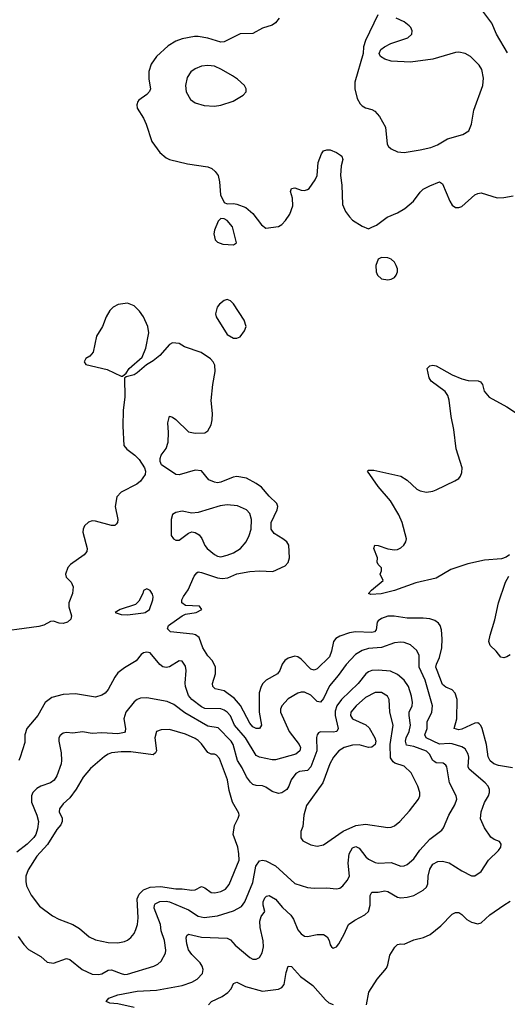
# Model space of a CAD drawing. Header units: inches. Extents: x 1834610 to 2027685, y 642842 to 774116.
# Tile 524 of 632: x 1976039 to 1979073, y 720913 to 727040. Entities that reach past the tile are written whole.
import ezdxf

# ---------------------------------------------------------------- set-up
doc = ezdxf.new("R2010")
doc.units = ezdxf.units.IN
doc.header["$MEASUREMENT"] = 0
doc.layers.add('B9772', color=7, linetype='Continuous')

msp = doc.modelspace()

# ---------------------------------------------------------------- linework, layer by layer
at = {"layer": 'B9772', "color": 5}
for points, elevation in [([(1978266, 727070), (1978191, 726910), (1978178, 726870), (1978176, 726830), (1978124.9, 726650), (1978124.9, 726610), (1978138.7, 726550), (1978156.9, 726516.9), (1978170, 726503.1), (1978190, 726490.3), (1978230, 726480.3), (1978248, 726470), (1978277.7, 726437.7), (1978314.7, 726370), (1978325.5, 726265.5), (1978334, 726250), (1978350, 726235.3), (1978390, 726216.5), (1978430, 726213.1), (1978530, 726228.8), (1978596.4, 726243.6), (1978638.4, 726261.6), (1978701.1, 726299), (1978795.6, 726324.4), (1978832.6, 726347.4), (1978849.7, 726390.3), (1978863.3, 726476.7), (1978919.7, 726630), (1978923.9, 726676.1), (1978914.7, 726730), (1978897.4, 726757.4), (1978844.5, 726810), (1978810, 726828.2), (1978770, 726837.4), (1978750, 726835.4), (1978610, 726794.8), (1978470, 726775.1), (1978350, 726782), (1978310, 726793.2), (1978284, 726810), (1978275.3, 726830), (1978286.6, 726853.4), (1978308.7, 726870), (1978347.7, 726892.3), (1978452.9, 726927.1), (1978479.3, 726950), (1978480.9, 726970), (1978472.7, 726990), (1978462, 727002), (1978430, 727026), (1978382, 727050)], 440), ([(1979073.8, 726833.8), (1979005.4, 726950), (1978976.9, 727016.9), (1978907, 727110)], 420), ([(1977652.9, 727050), (1977630, 727019.6), (1977610, 727004.7), (1977550, 726986.6), (1977490, 726954.3), (1977410, 726951.1), (1977310, 726901.1), (1977290, 726900.2), (1977210, 726924.6), (1977150, 726935.2), (1977125.6, 726934.4), (1977050, 726919.5), (1977010, 726904.9), (1976963.4, 726876.6), (1976890.1, 726809.9), (1976857.1, 726762.9), (1976842.7, 726717.3), (1976841.8, 726670), (1976852.4, 726610), (1976847.1, 726592.9), (1976830, 726573), (1976780.3, 726539.7), (1976773, 726530), (1976768.4, 726510), (1976770.4, 726490), (1976810, 726426), (1976826.7, 726390), (1976861.6, 726281.6), (1976910, 726213), (1976950, 726180.5), (1976970, 726170.4), (1977082, 726142), (1977210, 726124), (1977234.2, 726114.2), (1977255.3, 726095.3), (1977272.7, 726070), (1977282, 726030), (1977288.5, 725950), (1977310, 725901), (1977330, 725894), (1977370, 725896.4), (1977390, 725892.2), (1977446, 725870), (1977490, 725834), (1977542.8, 725762.8), (1977570, 725742.8), (1977650, 725753.4), (1977670, 725764.9), (1977691.8, 725790), (1977719.6, 725830), (1977738.3, 725881.7), (1977736.4, 725930), (1977723.5, 725970), (1977729.7, 725990), (1977750, 725992.6), (1977790, 725978.9), (1977810, 725977), (1977830, 725982.4), (1977839.5, 725990), (1977876.9, 726043.1), (1977889.1, 726070.9), (1977896.7, 726150), (1977916.2, 726203.8), (1977930, 726222.7), (1977950, 726230.2), (1977970.2, 726230.2), (1978010, 726212.6), (1978035.6, 726195.6), (1978042.4, 726190), (1978048.8, 726170), (1978038.3, 726130), (1978035.5, 726070), (1978043.2, 726010), (1978047.5, 725890), (1978066.5, 725846.5), (1978090, 725812.4), (1978110, 725792.4), (1978170, 725754), (1978210, 725738), (1978230, 725748.2), (1978259.1, 725760.9), (1978326, 725810), (1978390, 725837.4), (1978435.9, 725864.1), (1978489.6, 725910), (1978530, 725965.5), (1978550, 725984.4), (1978590, 726006.7), (1978650, 726030.4), (1978670, 726018.8), (1978714.6, 725910), (1978730, 725884.4), (1978750, 725870.4), (1978770, 725870.3), (1978790, 725877.6), (1978870, 725950.3), (1978890, 725958.5), (1978910, 725961.3), (1979010, 725931.6), (1979050, 725932.9), (1979110, 725944.2)], 420), ([(1979104, 722384), (1979018.7, 722398.7), (1978988.3, 722410), (1978966.9, 722426.9), (1978953.4, 722453.4), (1978942.9, 722530), (1978915.9, 722630), (1978908.6, 722648.6), (1978898.1, 722658.1), (1978890, 722663.5), (1978870, 722662.5), (1978790, 722623.8), (1978770, 722621.3), (1978741.6, 722630), (1978759.1, 722690), (1978761, 722810), (1978748.6, 722848.6), (1978730, 722869.8), (1978690, 722885.7), (1978670, 722902.3), (1978635.2, 722990), (1978628.7, 723010), (1978631.2, 723030), (1978651.4, 723070), (1978665.6, 723130), (1978667.2, 723187.2), (1978662.6, 723242.6), (1978655.1, 723270), (1978644.1, 723284.1), (1978620.8, 723300.8), (1978590.8, 723310.8), (1978550, 723316.2), (1978450, 723315.3), (1978368.8, 723328.8), (1978330, 723328.8), (1978290, 723314), (1978270, 723298.8), (1978263.1, 723290), (1978256.7, 723243.3), (1978246.4, 723230), (1978230, 723226.4), (1978129, 723231), (1978090, 723223.9), (1978030, 723204.1), (1978006, 723190), (1977990.2, 723170), (1977979.3, 723110), (1977965.6, 723074.4), (1977890, 723000.5), (1977870, 722992), (1977850, 722998.2), (1977790, 723061.1), (1977770, 723075.4), (1977750, 723079.1), (1977710, 723067.3), (1977688.2, 723051.8), (1977671.4, 723030), (1977657.6, 722990), (1977642.7, 722970), (1977572.4, 722930), (1977551.1, 722908.9), (1977540.4, 722890), (1977529.1, 722850), (1977529.6, 722730), (1977543.1, 722650), (1977530.7, 722630), (1977510, 722628.7), (1977490, 722639.8), (1977470, 722662.7), (1977411.8, 722771.8), (1977375.9, 722815.9), (1977310, 722864.1), (1977255, 722875.1), (1977239.7, 722890), (1977238.4, 722910), (1977257.7, 722970), (1977257.1, 723010), (1977238.8, 723050), (1977210, 723081.8), (1977177.3, 723130), (1977156.1, 723196.1), (1977132, 723212), (1977115.8, 723215.8), (1976978, 723230), (1976959, 723250), (1976964, 723270), (1977049.2, 723330), (1977070, 723340.4), (1977137.2, 723350), (1977171.3, 723370), (1977158, 723390), (1977070, 723394.7), (1977048, 723410), (1977047.6, 723430), (1977057.4, 723450), (1977087.8, 723492.2), (1977123.5, 723576.5), (1977141.6, 723598.4), (1977150, 723602.8), (1977170, 723599.8), (1977270, 723565.8), (1977298, 723562), (1977333, 723567), (1977390, 723592.3), (1977470, 723606.1), (1977530, 723610.2), (1977613.7, 723606.3), (1977690, 723640.4), (1977710, 723662), (1977717.7, 723690), (1977714.2, 723770), (1977701.6, 723790), (1977676.9, 723810), (1977621.9, 723841.9), (1977602.9, 723870), (1977603.4, 723910), (1977640.7, 723990), (1977645.6, 724010), (1977638.5, 724030), (1977590, 724074.2), (1977543.7, 724130), (1977510, 724154.5), (1977450, 724187.3), (1977390, 724196.7), (1977366.8, 724193.2), (1977290, 724162.2), (1977270, 724158.4), (1977250, 724160.9), (1977216.2, 724176.2), (1977170, 724233.3), (1977130, 724237.4), (1977030, 724206.6), (1977009.3, 724210), (1976921.2, 724270), (1976912.7, 724290), (1976912.7, 724310), (1976919.3, 724330), (1976950, 724371), (1976962.9, 724410), (1976965.6, 724470), (1976960.9, 724530), (1976970, 724572), (1976990, 724566), (1977010, 724550.8), (1977090, 724475.5), (1977130, 724466), (1977190, 724468.9), (1977210, 724482), (1977230, 724518), (1977237, 724550), (1977237.6, 724590), (1977229.7, 724670.3), (1977239.6, 724770), (1977255.1, 724850), (1977252.3, 724890), (1977242.7, 724910), (1977225.2, 724930), (1977167.7, 724967.7), (1977064.5, 725004.5), (1977030, 725024), (1976990, 725029), (1976970, 725019), (1976910.8, 724950), (1976870, 724917.2), (1976827.3, 724892.7), (1976770, 724841.2), (1976750, 724829.2), (1976702, 724818), (1976691.6, 724808.4), (1976693.4, 724690), (1976683.6, 724610), (1976680.3, 724510), (1976687.3, 724390), (1976706.2, 724366.2), (1976756, 724330), (1976782.5, 724302.5), (1976816, 724250), (1976821, 724230), (1976818.8, 724210), (1976790, 724167), (1976767.3, 724150), (1976670, 724100.5), (1976643.1, 724070), (1976633.7, 724010), (1976650.4, 723929.7), (1976647.3, 723910), (1976639.9, 723900.1), (1976630, 723892.7), (1976610, 723892), (1976510, 723919.7), (1976490, 723920.5), (1976466.3, 723913.7), (1976442.4, 723890), (1976434, 723870), (1976432, 723850), (1976458.9, 723750), (1976457, 723730), (1976439.5, 723710), (1976355.5, 723650), (1976337.8, 723630), (1976323.2, 723590), (1976328, 723570), (1976359, 723539), (1976371, 723510), (1976366.9, 723470), (1976345.1, 723410), (1976345.5, 723385.5), (1976360.6, 723330), (1976357.7, 723310), (1976337, 723290), (1976310, 723282), (1976284.4, 723284.4), (1976250, 723296.5), (1976230, 723295), (1976190, 723272.7), (1976157, 723263), (1975850, 723222.9)], 420), ([(1979087.2, 723710), (1979065.5, 723694.5), (1979035.6, 723684.4), (1978930, 723676.1), (1978826.2, 723653.8), (1978721.5, 723618.5), (1978630, 723564.3), (1978504.2, 723535.8), (1978370, 723486.9), (1978287.8, 723467.8), (1978223.1, 723463.1), (1978209.5, 723470), (1978227.3, 723490), (1978301.2, 723550), (1978281.2, 723590), (1978289.2, 723610), (1978289, 723629), (1978269.2, 723650), (1978263.9, 723663.9), (1978264.2, 723690), (1978242.9, 723750), (1978249, 723770), (1978270, 723767.7), (1978330, 723747), (1978370, 723740.3), (1978390, 723743.1), (1978410, 723752.7), (1978429.5, 723770), (1978440.7, 723790), (1978445.1, 723810), (1978418.9, 723910), (1978397.9, 723957.9), (1978344.9, 724044.9), (1978270, 724135.8), (1978202, 724230), (1978210, 724236.4), (1978242.6, 724237.4), (1978410, 724199.3), (1978450, 724174.4), (1978510, 724118), (1978530, 724107.2), (1978570, 724099.5), (1978610, 724105.7), (1978630, 724113.7), (1978745.2, 724170), (1978770, 724184.9), (1978781.6, 724198.4), (1978790, 724222), (1978791.1, 724250), (1978754.4, 724370), (1978740.2, 724490), (1978722.5, 724570), (1978711.7, 724671.7), (1978701.9, 724701.9), (1978685.8, 724725.8), (1978599.4, 724790), (1978585.6, 724810), (1978574.5, 724870), (1978590, 724886.5), (1978608.7, 724890), (1978630, 724884.9), (1978730.1, 724830.1), (1978790, 724804.6), (1978830, 724794.8), (1978892.3, 724792.3), (1978906.4, 724786.4), (1978917.4, 724770), (1978928.4, 724728.4), (1978959.5, 724690), (1979070.4, 724630), (1979154.9, 724574.9)], 380), ([(1979090, 723087.6), (1979070, 723074), (1979050, 723069.5), (1979032.3, 723072.3), (1979002.9, 723110), (1978965.6, 723145.6), (1978957.7, 723170), (1978965.7, 723210), (1978995.3, 723304.7), (1979017, 723410), (1979060.4, 723539.6), (1979082.4, 723577.6)], 380), ([(1976750, 720891.9), (1976650, 720915.8), (1976600.6, 720920.6), (1976576, 720930), (1976592.7, 720950), (1976650, 720970.9), (1976770, 720995.4), (1976890, 721000.2), (1977050, 721029.4), (1977109.9, 721050.2), (1977142, 721070), (1977175.2, 721104.8), (1977181, 721130), (1977174.5, 721150), (1977160.9, 721170), (1977110, 721222.4), (1977090, 721251.6), (1977078.5, 721290), (1977074, 721326), (1977078.7, 721341.3), (1977089.8, 721350.2), (1977170, 721330.9), (1977330, 721325), (1977350, 721314), (1977379.9, 721279.9), (1977470, 721204), (1977490, 721194.3), (1977510, 721193.4), (1977530, 721204.9), (1977547.1, 721232.9), (1977555.4, 721270), (1977552.9, 721307.1), (1977534.7, 721390), (1977532.3, 721430), (1977541.7, 721458.3), (1977563.9, 721490), (1977553, 721530), (1977554.3, 721550), (1977564.3, 721575.7), (1977574.6, 721585.4), (1977590, 721589.2), (1977630, 721566.5), (1977674.9, 721514.9), (1977726.6, 721466.6), (1977742.7, 721442.7), (1977770, 721375.3), (1977790, 721350.3), (1977810, 721337.7), (1977830, 721334), (1977890, 721347.6), (1977930, 721348), (1977952.4, 721332.4), (1977964, 721310), (1977970, 721282), (1977978, 721270), (1977990, 721262.8), (1978010, 721271.3), (1978024, 721290), (1978058.4, 721350), (1978084.5, 721410), (1978123.1, 721436.9), (1978185.6, 721470), (1978209, 721491), (1978219, 721530), (1978220.3, 721590), (1978230, 721610.4), (1978270, 721611.3), (1978310, 721619.7), (1978330, 721614.7), (1978390, 721579.6), (1978410, 721575.2), (1978450, 721579.2), (1978490, 721590.2), (1978550, 721623.2), (1978570, 721642), (1978577.6, 721662.4), (1978580.2, 721710), (1978590, 721754), (1978610, 721785.2), (1978639.4, 721800.6), (1978670, 721802.6), (1978710, 721792.1), (1978790, 721742.4), (1978850, 721711.8), (1978870, 721711.8), (1978910, 721739.3), (1978956.3, 721810), (1979018.4, 721870), (1979031.8, 721890), (1979035.1, 721910), (1979024.8, 721924.8), (1978990, 721938), (1978970, 721953.6), (1978929.9, 722009.9), (1978906.6, 722066.6), (1978909.9, 722110.1), (1978930.5, 722169.5), (1978956.1, 722210), (1978962.7, 722230), (1978961, 722250), (1978953, 722270), (1978934.3, 722290), (1978835.8, 722375.8), (1978829.9, 722390), (1978833.2, 722450), (1978830, 722469.2), (1978810, 722502.3), (1978790, 722515), (1978730, 722533.2), (1978710, 722536.1), (1978650, 722530.9), (1978567.8, 722570), (1978560.2, 722590), (1978573.7, 722630), (1978574.1, 722670), (1978602, 722730), (1978607.1, 722770), (1978561, 722930), (1978525.1, 723010), (1978524.2, 723084.2), (1978510, 723114), (1978469.6, 723150), (1978430, 723165), (1978410, 723166.3), (1978370, 723161.1), (1978290, 723133.1), (1978210, 723126.6), (1978170, 723115.2), (1978128.1, 723090), (1978070, 723027.8), (1978021, 722959), (1977965.9, 722894.1), (1977930, 722816.4), (1977910, 722792), (1977890, 722796.8), (1977850, 722836.3), (1977810, 722854.5), (1977790, 722855.3), (1977770, 722849.8), (1977710, 722813.5), (1977669, 722770), (1977662, 722750), (1977662, 722730), (1977715.3, 722610), (1977777.4, 722530), (1977785.2, 722510), (1977782.6, 722490), (1977756.5, 722470), (1977630, 722433.6), (1977610, 722434), (1977530.7, 722450.7), (1977510, 722460.5), (1977443.1, 722570), (1977374.6, 722650), (1977350, 722707.2), (1977330, 722730.5), (1977310, 722743.9), (1977290, 722750.4), (1977190, 722753.9), (1977170, 722764.1), (1977109.2, 722810), (1977090, 722834.2), (1977070.7, 722889.3), (1977068.3, 722911.7), (1977074.4, 722990), (1977070, 723016), (1977050, 723047.6), (1977030, 723049.6), (1976970, 723013.6), (1976950, 723007.8), (1976930, 723013), (1976910, 723026.6), (1976850, 723099.7), (1976830, 723103.5), (1976810, 723098.9), (1976795.5, 723090), (1976763.8, 723050), (1976690, 723007.3), (1976650, 722975.8), (1976630.9, 722949.1), (1976590, 722871.6), (1976570, 722849.6), (1976550, 722836.9), (1976510, 722824), (1976385.5, 722845.5), (1976310, 722840.3), (1976238.8, 722821.2), (1976198.3, 722790), (1976152.6, 722710), (1976082.3, 722630), (1976071.6, 722590), (1976070, 722542), (1976041.7, 722450), (1976033.1, 722430)], 440), ([(1976030, 721334.9), (1976064.5, 721284.5), (1976092.8, 721252.8), (1976170, 721210.4), (1976210, 721174.4), (1976250, 721168.8), (1976330, 721198.7), (1976350, 721192), (1976428.5, 721128.5), (1976490, 721100.6), (1976530, 721097.7), (1976550, 721103.2), (1976590, 721125.2), (1976610, 721127.3), (1976670, 721103.8), (1976690, 721099), (1976710, 721100.5), (1976872.7, 721150), (1976898, 721162), (1976919, 721181), (1976945.1, 721230), (1976948.9, 721250), (1976940.6, 721310), (1976918.5, 721370), (1976914.9, 721410), (1976874.9, 721510), (1976876.8, 721530), (1976882.7, 721537.3), (1976910, 721552.2), (1976950, 721554.4), (1976970, 721550.6), (1977090, 721501.2), (1977150, 721461.6), (1977187.1, 721452.8), (1977270, 721462.5), (1977370, 721494.7), (1977418.3, 721521.7), (1977440.2, 721550), (1977489.9, 721670.1), (1977508.4, 721771.6), (1977530, 721805.6), (1977550, 721810.1), (1977570, 721804.5), (1977630, 721773.9), (1977750, 721664.4), (1977830, 721640.2), (1977870, 721634.7), (1977950, 721638.3), (1978010, 721631.9), (1978030, 721636), (1978050, 721650.2), (1978076.9, 721683.1), (1978089.8, 721710), (1978082.4, 721790), (1978088.4, 721850), (1978110, 721885.7), (1978130, 721895.2), (1978150, 721884.9), (1978192.9, 721830), (1978210, 721814.9), (1978250, 721795), (1978270, 721792), (1978350, 721795.9), (1978410, 721772.6), (1978430, 721773.8), (1978450, 721783.6), (1978490, 721818.5), (1978527.5, 721872.4), (1978590, 721940.2), (1978664.5, 721995.5), (1978674.7, 722010), (1978708.5, 722090), (1978745.8, 722154.2), (1978757.6, 722190), (1978755.3, 722210), (1978712.8, 722290), (1978695.6, 722390), (1978690, 722401.1), (1978672.9, 722412.9), (1978630, 722415.6), (1978621.4, 722421.4), (1978610, 722430.7), (1978589.2, 722470), (1978570, 722488.6), (1978490, 722516), (1978444.9, 722524.9), (1978439.6, 722550), (1978443.3, 722570), (1978462.5, 722610), (1978470.8, 722650), (1978461.6, 722710), (1978462.6, 722730), (1978480.5, 722770), (1978482.6, 722790), (1978476.9, 722830), (1978457.6, 722890), (1978430, 722928.7), (1978390, 722965), (1978345.7, 722985.7), (1978270, 722992.4), (1978230, 722989.1), (1978210, 722981.8), (1978191.7, 722968.3), (1978144.8, 722910), (1978041, 722810), (1978012.1, 722770), (1978002.6, 722737.4), (1978002.3, 722710), (1978021.2, 722630), (1978011.4, 722610), (1977990, 722605.6), (1977911.1, 722608.9), (1977898.4, 722601.6), (1977889.4, 722590.6), (1977886.1, 722573.9), (1977886.9, 722490), (1977849.4, 722390.6), (1977830, 722367.7), (1977779.1, 722360.9), (1977756.9, 722350), (1977727.2, 722310), (1977712.8, 722270), (1977700.2, 722250), (1977670.7, 722229.3), (1977650, 722225), (1977610, 722237.7), (1977570, 722264.8), (1977550, 722273.1), (1977510, 722274.5), (1977490, 722281), (1977475.8, 722295.8), (1977450, 722328.5), (1977423.8, 722383.8), (1977394.3, 722430), (1977367.4, 722530), (1977353.7, 722550), (1977273.3, 722633.3), (1977210, 722643.9), (1977066, 722726), (1976997.6, 722777.6), (1976956.7, 722796.6), (1976830, 722820.3), (1976790, 722817.6), (1976770, 722809.8), (1976750, 722794.2), (1976698.4, 722730), (1976687, 722690), (1976696.9, 722630), (1976695.6, 722610), (1976690, 722604.8), (1976650, 722595.7), (1976550, 722601), (1976490, 722598), (1976430, 722608.6), (1976370, 722600.5), (1976330, 722603.5), (1976310, 722599.7), (1976290, 722584.5), (1976282.8, 722570), (1976281.5, 722550), (1976297.8, 722477.8), (1976299.2, 722430), (1976297, 722410), (1976270, 722333.6), (1976252.7, 722307.3), (1976230, 722291.6), (1976169.4, 722270.6), (1976144.6, 722255.4), (1976120.3, 722230), (1976111.5, 722210), (1976113.2, 722170), (1976146, 722090), (1976156.6, 722050), (1976150, 722003.7), (1976138.4, 721970), (1976126, 721950), (1976084.8, 721910), (1976021.3, 721858.7)], 460), ([(1978195.6, 720910), (1978211, 720989), (1978263.5, 721070), (1978321.4, 721138.5), (1978330, 721158), (1978342.2, 721217.8), (1978371.8, 721268.2), (1978390, 721285.3), (1978410, 721288.7), (1978430, 721286), (1978490, 721313.6), (1978550.8, 721329.2), (1978591.9, 721348.1), (1978659, 721401), (1978730, 721473.7), (1978750, 721483.7), (1978770, 721483.1), (1978790, 721472.2), (1978820.8, 721440.8), (1978850, 721423), (1978890, 721413), (1978910, 721420.5), (1978964.2, 721470), (1979050, 721530.2), (1979090, 721554.6)], 420), ([(1977213.2, 720910), (1977232.7, 720930), (1977298.3, 720961.7), (1977334, 720986), (1977353.6, 721010), (1977370, 721041.6), (1977390, 721050.3), (1977444.6, 721024.6), (1977550, 720995.4), (1977650, 721007.1), (1977670, 721018), (1977683.8, 721036.2), (1977696.8, 721110), (1977709.8, 721150.2), (1977730, 721148.5), (1977785, 721085), (1977863.1, 721030), (1977941.1, 720941.1), (1977962.7, 720922.7), (1977990, 720912.4)], 420)]:
    msp.add_lwpolyline(points, dxfattribs=dict(at, elevation=elevation))
for points, elevation in [([(1977210, 726755.4), (1977170.3, 726749.7), (1977130, 726734), (1977104.6, 726715.4), (1977080.7, 726679.3), (1977070.4, 726630), (1977074.9, 726590), (1977102, 726542), (1977130, 726522.4), (1977185.5, 726505.5), (1977250, 726500.5), (1977290, 726507.7), (1977366.8, 726533.2), (1977429.1, 726570.9), (1977448, 726590), (1977448, 726610), (1977438, 726630), (1977394, 726670), (1977362.7, 726690), (1977295.1, 726730), (1977250, 726749.7)], 440), ([(1977290, 725802), (1977274, 725786), (1977250.8, 725730), (1977247.5, 725707.5), (1977256, 725670), (1977270, 725656), (1977302.5, 725642.5), (1977370, 725638), (1977388.4, 725651.6), (1977362, 725750), (1977330, 725789.2), (1977310, 725801.2)], 420), ([(1978290, 725560.7), (1978270, 725549.2), (1978255.3, 725510), (1978257, 725470), (1978265.3, 725450), (1978290, 725426.4), (1978330, 725420.4), (1978350, 725424.4), (1978370, 725436.3), (1978382, 725450), (1978389.5, 725470), (1978389.5, 725490), (1978381.6, 725510), (1978371.5, 725530), (1978349.2, 725550), (1978330, 725558.7)], 420), ([(1977330, 725298), (1977310, 725292.3), (1977281, 725270), (1977267.3, 725250), (1977256.3, 725210), (1977260.5, 725190), (1977330, 725080.7), (1977370, 725057.3), (1977390, 725058.8), (1977410, 725066.8), (1977437.2, 725102.8), (1977447, 725130), (1977435.6, 725170), (1977370, 725272.3), (1977350, 725289.4)], 420), ([(1976710, 725274.7), (1976652.4, 725267.6), (1976621, 725250), (1976598.8, 725230), (1976576.3, 725190), (1976554.8, 725130), (1976516, 725070), (1976496, 724970), (1976474.4, 724945.6), (1976450, 724932.3), (1976440.5, 724910), (1976450, 724894.8), (1976583.5, 724863.5), (1976670, 724822), (1976678, 724822), (1976700.4, 724839.6), (1976719, 724870), (1976800.2, 724939.8), (1976824.4, 724995.6), (1976841.6, 725090), (1976837, 725130), (1976809.7, 725189.7), (1976785.2, 725225.2), (1976750, 725259.7)], 420), ([(1977330, 724019.8), (1977285.7, 724014.3), (1977150, 723974), (1977110, 723969.6), (1977050, 723980.7), (1977010, 723974), (1976990, 723961.2), (1976981.3, 723930), (1976981.1, 723850), (1976982, 723830), (1976994.8, 723810), (1977010, 723800.5), (1977030, 723801.6), (1977090, 723844.9), (1977110, 723852.4), (1977130, 723848.8), (1977155.1, 723835.1), (1977171.2, 723811.2), (1977190, 723768.7), (1977204.9, 723750), (1977250, 723711.4), (1977270, 723700.8), (1977290, 723697.7), (1977330, 723706.7), (1977370, 723722.7), (1977411.6, 723750), (1977447.8, 723790), (1977465.7, 723830), (1977478.2, 723870), (1977481.8, 723930), (1977470, 723967), (1977450, 723989.7), (1977394.9, 724014.9)], 440), ([(1976830, 723498), (1976810, 723488), (1976805.5, 723470), (1976779.1, 723420.9), (1976759.2, 723400.8), (1976663.8, 723370), (1976633.4, 723350), (1976670, 723338.8), (1976710, 723335.5), (1976810, 723348.1), (1976819.5, 723350), (1976846, 723370), (1976867, 723430), (1976869.3, 723449.3), (1976865.2, 723465.2), (1976850, 723488)], 440), ([(1978290, 722853.7), (1978250, 722852), (1978190, 722821.3), (1978132.7, 722770), (1978098.7, 722730), (1978096.6, 722710), (1978109.3, 722690), (1978192.5, 722652.5), (1978213.2, 722633.1), (1978247.8, 722570), (1978253.7, 722550), (1978250.3, 722529.8), (1978230, 722513), (1978210, 722510.9), (1978150, 722527.1), (1978110, 722525.9), (1978057.6, 722510), (1978024.4, 722490), (1977991.2, 722450), (1977967.8, 722410), (1977925.8, 722290), (1977822.4, 722150), (1977806.5, 722090), (1977799.9, 722020.1), (1977788, 721988), (1977788.3, 721948.3), (1977801, 721930), (1977850, 721905.5), (1977890, 721897.1), (1977930, 721904.9), (1978050.4, 721989.6), (1978130, 722024.5), (1978190, 722033.4), (1978330, 722013.8), (1978350, 722014.3), (1978370, 722022.6), (1978404.7, 722050), (1978463.5, 722116.5), (1978519.7, 722190), (1978528.3, 722210), (1978528.3, 722230), (1978516.4, 722270), (1978473.9, 722353.9), (1978430, 722394.5), (1978373.8, 722413.8), (1978361.9, 722421.9), (1978346.3, 722446.3), (1978343.5, 722530), (1978361.6, 722650), (1978341.8, 722730), (1978336.8, 722810), (1978326.2, 722830)], 480), ([(1976970, 722622.2), (1976918.6, 722621.4), (1976890, 722609.4), (1976880.6, 722570), (1976889.3, 722490.7), (1976883.4, 722476.6), (1976870, 722464.5), (1976730, 722483.6), (1976670, 722483.4), (1976610, 722476.9), (1976589.7, 722470.3), (1976565.4, 722454.6), (1976479.8, 722380.2), (1976434.4, 722325.6), (1976390, 722252.3), (1976350, 722196.9), (1976310, 722159.8), (1976286.9, 722130), (1976283.9, 722110), (1976302.5, 722070), (1976303.8, 722050), (1976295.2, 722030), (1976270, 722001.4), (1976212.7, 721907.3), (1976146, 721834), (1976092, 721750), (1976076.8, 721710), (1976076, 721676), (1976081.6, 721650), (1976110, 721591.5), (1976162.5, 721522.5), (1976242.7, 721462.7), (1976281.8, 721441.9), (1976370, 721410.2), (1976410, 721383.8), (1976470, 721333.4), (1976510, 721314.9), (1976590, 721297.6), (1976650, 721296.1), (1976690, 721303.1), (1976708.7, 721311.3), (1976730.7, 721329.3), (1976750, 721353), (1976762, 721378), (1976771.4, 721408.6), (1976776.8, 721450), (1976770.4, 721570), (1976782.5, 721597.5), (1976810, 721624.8), (1976850, 721641.3), (1976914.5, 721645.5), (1977009.3, 721630.7), (1977050, 721631.9), (1977110, 721623.9), (1977130, 721626.1), (1977170, 721645.2), (1977190, 721637.6), (1977230, 721608.1), (1977252.8, 721607.2), (1977290, 721615.6), (1977319.6, 721630), (1977342, 721658), (1977403.9, 721810), (1977403.1, 721850), (1977395.7, 721890), (1977366.7, 721970), (1977374.3, 722025.7), (1977397.1, 722070), (1977404.1, 722090), (1977402, 722102), (1977362, 722170), (1977342.8, 722242.8), (1977331.2, 722310), (1977281.4, 722441.4), (1977263.3, 722463.3), (1977250, 722469.8), (1977230, 722468.6), (1977210, 722479.3), (1977170, 722533.3), (1977150, 722553.8), (1977130, 722566.5), (1977070, 722593.9)], 480)]:
    msp.add_lwpolyline(points, close=True, dxfattribs=dict(at, elevation=elevation))

doc.saveas('drawing.dxf')
